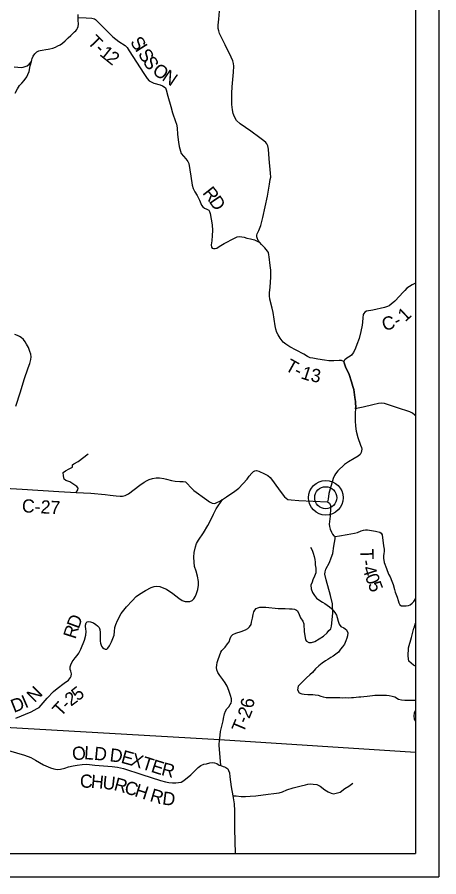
# Model space of a CAD drawing. Extents: x -15 to 405, y -40 to 87.
# Drawn here: x -9.003 to -7.193, y 22.698 to 26.393 of the extents above; entities that cross this region are included whole.
import ezdxf

# ---------------------------------------------------------------- set-up
doc = ezdxf.new("R2010")
doc.units = 0
for name, color, linetype in [('GM_P_State_Location', 7, 'Continuous'), ('GM_X_County_Road_Text', 7, 'Continuous'), ('GM_X_County_ROW', 7, 'Continuous'), ('GM_X_Minor_Lake', 7, 'Continuous'), ('GM_X_Minor_River', 7, 'Continuous'), ('GM_X_Township', 7, 'Continuous'), ('GM_X_Township_Road', 7, 'Continuous'), ('GM_X_Township_Subdivision_Text', 7, 'Continuous'), ('GM_X_Township_Text', 7, 'Continuous')]:
    doc.layers.add(name, color=color, linetype=linetype)

msp = doc.modelspace()

# ---------------------------------------------------------------- linework, layer by layer
at = {"layer": 'GM_P_State_Location'}
msp.add_line((-7.2994, 23.7683), (-7.293, 23.7884), dxfattribs=at)
for points in [[(-8.9417, 26.2028), (-8.9399, 26.2098), (-8.9381, 26.2157), (-8.9343, 26.2255), (-8.9278, 26.2362), (-8.9194, 26.2444), (-8.9106, 26.2486), (-8.9042, 26.2504), (-8.8954, 26.2523), (-8.8805, 26.2544), (-8.8702, 26.2558), (-8.8625, 26.2573), (-8.8503, 26.2605), (-8.8386, 26.2647), (-8.8282, 26.2696), (-8.818, 26.2745), (-8.809, 26.2813), (-8.7976, 26.2922), (-8.7849, 26.3049), (-8.7726, 26.3154), (-8.7639, 26.3228), (-8.7569, 26.33), (-8.7506, 26.3351), (-8.7473, 26.3408), (-8.7443, 26.3459), (-8.742, 26.3536), (-8.7404, 26.3641), (-8.7406, 26.38), (-8.7411, 26.3928)], [(-8.7411, 26.3928), (-8.7067, 26.3907), (-8.6832, 26.3886), (-8.6771, 26.388), (-8.6718, 26.3868), (-8.6669, 26.3842), (-8.6596, 26.3767), (-8.6163, 26.3339), (-8.5927, 26.3093), (-8.5663, 26.2884), (-8.5394, 26.2712), (-8.5305, 26.2631), (-8.5217, 26.2483), (-8.4593, 26.1511), (-8.4455, 26.1299), (-8.4367, 26.1201), (-8.4257, 26.1137), (-8.4164, 26.1104), (-8.3888, 26.1027), (-8.379, 26.0987), (-8.3721, 26.0942), (-8.3664, 26.0892), (-8.3628, 26.0806), (-8.3559, 26.0541), (-8.3433, 26.0093), (-8.3356, 25.9824), (-8.3237, 25.9453), (-8.3194, 25.9341), (-8.3156, 25.9179), (-8.3142, 25.8893), (-8.3111, 25.8559), (-8.3073, 25.8371), (-8.3025, 25.818), (-8.2985, 25.8078), (-8.2785, 25.7839), (-8.2701, 25.773), (-8.2668, 25.7644), (-8.2582, 25.7106), (-8.2513, 25.6708), (-8.248, 25.6565), (-8.2411, 25.6431), (-8.2306, 25.6269), (-8.221, 25.6069), (-8.2115, 25.585), (-8.2065, 25.5786), (-8.1986, 25.5731), (-8.1884, 25.5685), (-8.181, 25.564), (-8.1772, 25.5583), (-8.1743, 25.5502), (-8.1665, 25.5006), (-8.1643, 25.4761), (-8.1658, 25.4547), (-8.1679, 25.4315), (-8.1696, 25.4146), (-8.1686, 25.4051), (-8.1655, 25.401), (-8.16, 25.3987), (-8.1538, 25.3987), (-8.1466, 25.401), (-8.1363, 25.4071), (-8.1145, 25.4201), (-8.1, 25.4272), (-8.0843, 25.4358), (-8.0671, 25.4454), (-8.0588, 25.4489), (-8.0495, 25.4501), (-8.0383, 25.4499), (-8.0288, 25.4473), (-8.0168, 25.4439), (-8.0011, 25.4401), (-7.984, 25.4361), (-7.9704, 25.4287), (-7.9617, 25.4249)], [(-7.6008, 24.9132), (-7.6072, 24.9166), (-7.6101, 24.9175), (-7.6201, 24.9173), (-7.6439, 24.916), (-7.6654, 24.9162), (-7.6841, 24.9184), (-7.7129, 24.9236), (-7.7344, 24.927), (-7.7449, 24.9297), (-7.7564, 24.9349), (-7.7726, 24.9444), (-7.805, 24.9618), (-7.833, 24.977), (-7.8504, 24.9872), (-7.8614, 24.9971), (-7.8746, 25.0136), (-7.8827, 25.0275), (-7.8879, 25.038), (-7.8926, 25.0528), (-7.8949, 25.0666), (-7.9037, 25.1245), (-7.9081, 25.1424), (-7.9183, 25.1816), (-7.9202, 25.1951), (-7.9192, 25.2086), (-7.9163, 25.2331), (-7.9142, 25.2754), (-7.9141, 25.291), (-7.9148, 25.3066), (-7.9165, 25.326), (-7.9213, 25.3633), (-7.9224, 25.3715), (-7.9248, 25.3817), (-7.928, 25.3881), (-7.9404, 25.4017), (-7.9541, 25.4162), (-7.9617, 25.4249), (-7.9682, 25.4341), (-7.973, 25.4447), (-7.9743, 25.4493), (-7.9749, 25.456), (-7.9728, 25.4616), (-7.9662, 25.476), (-7.9567, 25.4979), (-7.9536, 25.5096), (-7.9489, 25.5324), (-7.9291, 25.6246), (-7.9194, 25.6754), (-7.9163, 25.6962), (-7.9148, 25.7064), (-7.9153, 25.723), (-7.9217, 25.7841), (-7.9241, 25.8265), (-7.9267, 25.8402), (-7.9307, 25.849), (-7.9356, 25.8547), (-7.9435, 25.8612), (-7.9617, 25.8742), (-8.0003, 25.9035), (-8.0456, 25.935), (-8.0611, 25.9498), (-8.0706, 25.9649), (-8.0765, 25.9793), (-8.0793, 25.9951), (-8.0811, 26.0179), (-8.0822, 26.0383), (-8.0817, 26.0667), (-8.0802, 26.0943), (-8.0746, 26.1575), (-8.0735, 26.1824), (-8.0741, 26.195), (-8.0767, 26.2052), (-8.0847, 26.2221), (-8.1108, 26.2747), (-8.1292, 26.312), (-8.1346, 26.3239), (-8.1379, 26.3342), (-8.1397, 26.3448), (-8.1395, 26.3587), (-8.1373, 26.3856), (-8.1347, 26.4199)], [(-9.0167, 26.1797), (-9.0004, 26.1781), (-8.9859, 26.1772), (-8.9769, 26.1784), (-8.9682, 26.1814), (-8.96, 26.1844), (-8.9518, 26.1914), (-8.9417, 26.2028)], [(-7.5502, 24.7102), (-7.5497, 24.7193), (-7.5504, 24.7323), (-7.5506, 24.7417), (-7.5532, 24.758), (-7.5584, 24.7927), (-7.5621, 24.8055), (-7.5682, 24.8266), (-7.5782, 24.858), (-7.5934, 24.8899), (-7.5998, 24.907), (-7.6008, 24.9132)], [(-7.293, 24.6797), (-7.2963, 24.6829), (-7.3062, 24.6915), (-7.317, 24.6963), (-7.3299, 24.7006), (-7.3572, 24.71), (-7.4005, 24.7244), (-7.4265, 24.7325), (-7.4399, 24.7341), (-7.4525, 24.7326), (-7.4755, 24.7276), (-7.5174, 24.7169), (-7.5398, 24.7122), (-7.5502, 24.7102)], [(-8.7501, 24.3497), (-8.7428, 24.3616), (-8.7419, 24.3689), (-8.7468, 24.3761), (-8.7596, 24.3843), (-8.7774, 24.3955), (-8.7942, 24.4015), (-8.8011, 24.4075), (-8.8044, 24.4225), (-8.8063, 24.4359), (-8.7958, 24.4436), (-8.7806, 24.4522), (-8.7657, 24.4597), (-8.7662, 24.4688), (-8.7596, 24.4741), (-8.7409, 24.4828), (-8.6982, 24.5166)], [(-9.0085, 23.3804), (-8.9424, 23.4079), (-8.9167, 23.421), (-8.909, 23.4266), (-8.8738, 23.4665), (-8.8467, 23.495), (-8.8318, 23.5083), (-8.8009, 23.5312), (-8.7823, 23.544), (-8.7746, 23.5543), (-8.7711, 23.5611), (-8.7697, 23.5702), (-8.7722, 23.5814), (-8.7753, 23.5891), (-8.7762, 23.5945), (-8.776, 23.601), (-8.7732, 23.6099), (-8.7664, 23.6222), (-8.7547, 23.64), (-8.7458, 23.65), (-8.7391, 23.6591), (-8.7297, 23.6762), (-8.7146, 23.7152), (-8.709, 23.7369), (-8.7066, 23.7528), (-8.7078, 23.7637), (-8.7094, 23.7738), (-8.7101, 23.7803), (-8.7069, 23.7896), (-8.7029, 23.7938), (-8.6968, 23.7958), (-8.688, 23.7945), (-8.6756, 23.7896), (-8.6648, 23.7829), (-8.6581, 23.777), (-8.6515, 23.7698), (-8.6483, 23.7612), (-8.6466, 23.7485), (-8.6469, 23.7273), (-8.6464, 23.7112), (-8.6448, 23.7028), (-8.6406, 23.6897), (-8.6366, 23.6832), (-8.6317, 23.6792), (-8.6254, 23.6771), (-8.6184, 23.6769), (-8.6135, 23.6804), (-8.6065, 23.6909), (-8.5988, 23.7084), (-8.5927, 23.7224), (-8.5871, 23.7373), (-8.585, 23.7532), (-8.5834, 23.77), (-8.5792, 23.7833), (-8.5731, 23.7997), (-8.5563, 23.8305), (-8.5332, 23.8585), (-8.5101, 23.8847), (-8.4916, 23.9026), (-8.4774, 23.9138), (-8.4517, 23.929), (-8.4272, 23.9421), (-8.4148, 23.9456), (-8.4029, 23.9472), (-8.3906, 23.9459), (-8.38, 23.9423), (-8.3625, 23.9339), (-8.3354, 23.9155), (-8.3095, 23.8959), (-8.295, 23.8865), (-8.2822, 23.8821), (-8.2726, 23.8812), (-8.2614, 23.8821), (-8.2516, 23.8854), (-8.2441, 23.8933), (-8.2376, 23.9052), (-8.2332, 23.9162), (-8.2276, 23.9327), (-8.2248, 23.9524), (-8.2248, 23.9678), (-8.2292, 23.9904), (-8.2353, 24.0117), (-8.2413, 24.0315), (-8.2437, 24.0504), (-8.2441, 24.0719), (-8.2432, 24.0924), (-8.2381, 24.1165), (-8.2327, 24.1307), (-8.225, 24.1457), (-8.2028, 24.1769), (-8.1851, 24.208), (-8.1694, 24.2383), (-8.1599, 24.2568), (-8.1484, 24.2804), (-8.1223, 24.3205)], [(-7.671, 24.3102), (-7.6625, 24.3039), (-7.6583, 24.2944), (-7.6578, 24.2835), (-7.66, 24.2478), (-7.6621, 24.2251), (-7.664, 24.2144), (-7.6621, 24.2041), (-7.6593, 24.193), (-7.6542, 24.1801), (-7.6493, 24.1707), (-7.6433, 24.1639), (-7.6377, 24.1609), (-7.6193, 24.1638), (-7.5868, 24.1689), (-7.5554, 24.1748), (-7.5423, 24.1782), (-7.5262, 24.1848), (-7.5169, 24.1879), (-7.507, 24.1897), (-7.4984, 24.1897), (-7.4651, 24.1833), (-7.4593, 24.1822)], [(-7.4593, 24.1822), (-7.4459, 24.1795), (-7.4397, 24.1758), (-7.4362, 24.1687), (-7.4342, 24.1552), (-7.4323, 24.1343), (-7.4307, 24.1215), (-7.4276, 24.1069), (-7.427, 24.0972), (-7.4283, 24.0875), (-7.4307, 24.0781), (-7.4307, 24.0679), (-7.4268, 24.0498), (-7.4182, 24.023), (-7.4082, 23.9991), (-7.4018, 23.9875), (-7.3945, 23.9685), (-7.389, 23.9544), (-7.3838, 23.9326), (-7.3807, 23.9218), (-7.3778, 23.9147), (-7.3721, 23.9003), (-7.3674, 23.886), (-7.3644, 23.8757), (-7.3604, 23.8671), (-7.3527, 23.8627), (-7.3432, 23.8629), (-7.3324, 23.8627), (-7.3231, 23.8646), (-7.316, 23.8671), (-7.3072, 23.8739), (-7.3, 23.882), (-7.2934, 23.8931), (-7.293, 23.8944)], [(-8.1174, 23.3788), (-8.1133, 23.3988), (-8.1092, 23.4106), (-8.1033, 23.4206), (-8.0951, 23.4294), (-8.0888, 23.4382), (-8.0845, 23.445), (-8.0824, 23.4529), (-8.0836, 23.4634), (-8.0873, 23.4775), (-8.0939, 23.4985), (-8.1014, 23.5173), (-8.1096, 23.5321), (-8.1207, 23.5464), (-8.1333, 23.5637), (-8.1411, 23.5768), (-8.1458, 23.5875), (-8.1472, 23.5975), (-8.1464, 23.6079), (-8.1442, 23.6191), (-8.1395, 23.632), (-8.1294, 23.6631), (-8.1251, 23.6711), (-8.1108, 23.6852), (-8.0998, 23.6991), (-8.0937, 23.7079), (-8.0881, 23.7228), (-8.0847, 23.7322), (-8.0779, 23.7398), (-8.0648, 23.7451), (-8.0413, 23.7533), (-8.0231, 23.7598), (-8.0131, 23.7655), (-8.0056, 23.7729), (-7.9992, 23.7827), (-7.9966, 23.7927), (-7.9935, 23.8097), (-7.9906, 23.8258), (-7.9876, 23.8367), (-7.9822, 23.8448), (-7.9769, 23.8508), (-7.9706, 23.8547), (-7.9616, 23.8571), (-7.935, 23.8569), (-7.8823, 23.8518), (-7.8528, 23.8512), (-7.8338, 23.8506), (-7.8224, 23.8502), (-7.812, 23.8481), (-7.804, 23.8446), (-7.7993, 23.8408), (-7.7927, 23.826), (-7.7862, 23.8119), (-7.7772, 23.7964), (-7.7727, 23.7856), (-7.7709, 23.7508), (-7.7674, 23.7263), (-7.7649, 23.7165), (-7.7606, 23.7116), (-7.751, 23.7058), (-7.739, 23.7054), (-7.7251, 23.7099), (-7.6877, 23.7328), (-7.6727, 23.7471), (-7.6646, 23.7569), (-7.6572, 23.7637), (-7.6543, 23.7751), (-7.6486, 23.832), (-7.6488, 23.8718), (-7.658, 23.908), (-7.6772, 23.9753), (-7.6823, 23.9984), (-7.6815, 24.0088), (-7.6785, 24.0213), (-7.6621, 24.0495), (-7.6556, 24.0687), (-7.6486, 24.0877), (-7.6439, 24.1192), (-7.6411, 24.1355), (-7.6374, 24.1507), (-7.6377, 24.1609)], [(-7.293, 23.6041), (-7.3022, 23.6077), (-7.3209, 23.6248), (-7.3249, 23.6462), (-7.3234, 23.6822), (-7.3103, 23.7262), (-7.2997, 23.7674), (-7.2994, 23.7683)], [(-8.1335, 23.2925), (-8.1298, 23.3225), (-8.1194, 23.3693), (-8.1174, 23.3788)], [(-8.1288, 23.1766), (-8.1358, 23.2639), (-8.1341, 23.2876), (-8.1335, 23.2925)], [(-8.0772, 23.0468), (-8.0634, 23.0456), (-8.041, 23.0435), (-8.0231, 23.0432), (-8.0026, 23.0445), (-7.9792, 23.0469), (-7.9257, 23.0536), (-7.9012, 23.0565), (-7.8784, 23.0596), (-7.8638, 23.0635), (-7.8459, 23.0716), (-7.8189, 23.0807), (-7.7836, 23.0887), (-7.7656, 23.0937), (-7.7555, 23.096), (-7.7446, 23.0973), (-7.7321, 23.097), (-7.7173, 23.0942), (-7.7027, 23.0874), (-7.6825, 23.0723), (-7.6674, 23.0635), (-7.6548, 23.057), (-7.6456, 23.0552), (-7.6331, 23.0578), (-7.6165, 23.0625), (-7.5962, 23.077), (-7.5791, 23.0879), (-7.5619, 23.1004)]]:
    msp.add_lwpolyline(points, dxfattribs=at)
at = {"layer": 'GM_X_County_Road_Text'}
msp.add_lwpolyline([(-12.2188, 23.5308), (-11.5782, 23.49), (-10.9893, 23.4525), (-10.1477, 23.4089), (-9.1809, 23.348), (-8.1343, 23.2882), (-7.293, 23.2333)], dxfattribs=at)
at = {"layer": 'GM_X_County_ROW'}
msp.add_line((-7.6783, 24.3277), (-7.6783, 24.3277), dxfattribs=at)
at = {"layer": 'GM_X_Township'}
for p, q in [((-7.193, 29.6981), (-7.193, 22.6981)), ((-7.293, 29.5981), (-7.293, 22.7981)), ((-14.093, 22.7981), (-7.293, 22.7981)), ((-14.193, 22.6981), (-7.193, 22.6981))]:
    msp.add_line(p, q, dxfattribs=at)
at = {"layer": 'GM_X_Township_Road'}
for points in [[(-7.7432, 24.1153), (-7.737, 24.1017), (-7.7324, 24.0892), (-7.7286, 24.0755), (-7.7255, 24.0623), (-7.7239, 24.0513), (-7.7231, 24.0399), (-7.7212, 24.0251), (-7.7211, 24.0153), (-7.7215, 24.0046), (-7.7263, 23.991), (-7.7338, 23.975), (-7.7372, 23.964), (-7.7421, 23.9518), (-7.7416, 23.9359), (-7.7351, 23.9208), (-7.726, 23.9071), (-7.7179, 23.8958), (-7.7035, 23.8853), (-7.6921, 23.8789), (-7.6826, 23.8728), (-7.6724, 23.8657), (-7.6617, 23.8589), (-7.6522, 23.8502), (-7.6393, 23.8347), (-7.6324, 23.8234), (-7.6293, 23.8128), (-7.6255, 23.7976), (-7.6209, 23.7844), (-7.6136, 23.7745), (-7.6003, 23.7678), (-7.5886, 23.7591), (-7.5832, 23.7462), (-7.5843, 23.7333), (-7.5877, 23.7238), (-7.5918, 23.7124), (-7.5978, 23.6988), (-7.6061, 23.6874), (-7.6143, 23.6771), (-7.6234, 23.6645), (-7.6347, 23.655), (-7.6468, 23.647), (-7.6566, 23.6409), (-7.6691, 23.6325), (-7.6789, 23.626), (-7.694, 23.616), (-7.7083, 23.6046), (-7.7227, 23.5916), (-7.7359, 23.5768), (-7.7464, 23.5665), (-7.7604, 23.5539), (-7.7724, 23.5413), (-7.7841, 23.5299), (-7.797, 23.5173), (-7.7995, 23.5022), (-7.7927, 23.4889), (-7.7817, 23.484), (-7.7711, 23.4833), (-7.7559, 23.4819), (-7.7457, 23.4815), (-7.7335, 23.4812), (-7.7237, 23.4805), (-7.7112, 23.479), (-7.6991, 23.4753), (-7.6896, 23.4716), (-7.6763, 23.4693), (-7.663, 23.4694), (-7.6528, 23.4691), (-7.6426, 23.4691), (-7.6312, 23.4688), (-7.6172, 23.4689), (-7.6058, 23.4681), (-7.5937, 23.4682), (-7.5824, 23.4679), (-7.5683, 23.4683), (-7.5585, 23.4691), (-7.5471, 23.4703), (-7.5369, 23.4715), (-7.5271, 23.4723), (-7.5142, 23.4731), (-7.4998, 23.4747), (-7.4888, 23.4763), (-7.4782, 23.4775), (-7.468, 23.4783), (-7.4529, 23.4787), (-7.4328, 23.4788), (-7.418, 23.4785), (-7.4059, 23.477), (-7.393, 23.4748), (-7.3824, 23.4714), (-7.3664, 23.4624), (-7.3524, 23.4591), (-7.3391, 23.4568), (-7.327, 23.4569), (-7.3168, 23.4573), (-7.3051, 23.4581), (-7.2956, 23.457), (-7.293, 23.4561)], [(-7.2935, 23.4146), (-7.298, 23.4013), (-7.2998, 23.3903), (-7.2983, 23.3751), (-7.293, 23.3671)]]:
    msp.add_lwpolyline(points, dxfattribs=at)
at = {"layer": 'GM_X_Township_Subdivision_Text'}
for radius in [0.0744, 0.0472]:
    msp.add_circle((-7.6783, 24.3277), radius, dxfattribs=at)
at = {"layer": 'GM_X_Township_Text'}
for points in [[(-8.9417, 26.2028), (-8.9399, 26.2098), (-8.9381, 26.2157), (-8.9343, 26.2255), (-8.9278, 26.2362), (-8.9194, 26.2444), (-8.9106, 26.2486), (-8.9042, 26.2504), (-8.8954, 26.2523), (-8.8805, 26.2544), (-8.8702, 26.2558), (-8.8625, 26.2573), (-8.8503, 26.2605), (-8.8386, 26.2647), (-8.8282, 26.2696), (-8.818, 26.2745), (-8.809, 26.2813), (-8.7976, 26.2922), (-8.7849, 26.3049), (-8.7726, 26.3154), (-8.7639, 26.3228), (-8.7569, 26.33), (-8.7506, 26.3351), (-8.7473, 26.3408), (-8.7443, 26.3459), (-8.742, 26.3536), (-8.7404, 26.3641), (-8.7406, 26.38), (-8.7411, 26.3928)], [(-8.7411, 26.3928), (-8.7416, 26.4054)], [(-9.0119, 26.0669), (-9.0018, 26.0861), (-8.9925, 26.0995), (-8.9825, 26.1104), (-8.9727, 26.1216), (-8.9621, 26.1368), (-8.9567, 26.1468), (-8.9518, 26.1606), (-8.9467, 26.1839), (-8.9417, 26.2028)], [(-7.293, 25.2504), (-7.3072, 25.2423), (-7.3296, 25.2285), (-7.3394, 25.219), (-7.347, 25.2105), (-7.3615, 25.1948), (-7.3821, 25.1733), (-7.397, 25.1598), (-7.4055, 25.1533), (-7.4138, 25.1496), (-7.4264, 25.146), (-7.4758, 25.1345), (-7.5031, 25.1297), (-7.5108, 25.1254), (-7.5152, 25.1201), (-7.5175, 25.1149), (-7.5194, 25.1007), (-7.5208, 25.0822), (-7.5223, 25.07), (-7.5271, 25.042), (-7.5351, 25.0127), (-7.5448, 24.9857), (-7.5509, 24.9705), (-7.5593, 24.9514), (-7.5644, 24.9443), (-7.5673, 24.94), (-7.573, 24.9364), (-7.5877, 24.927), (-7.5964, 24.9209), (-7.5992, 24.9179), (-7.6008, 24.9132)], [(-9.0086, 24.7218), (-8.9892, 24.7827), (-8.9727, 24.8366), (-8.9563, 24.8861), (-8.9493, 24.9046), (-8.9442, 24.9225), (-8.9432, 24.9339), (-8.9448, 24.9444), (-8.9483, 24.957), (-8.9552, 24.9734), (-8.9629, 24.9871), (-8.9691, 24.9984), (-8.9761, 25.0072), (-8.9859, 25.0164), (-8.9934, 25.0213), (-9.0021, 25.0252), (-9.0128, 25.0289)], [(-7.6008, 24.9132), (-7.5998, 24.907), (-7.5934, 24.8899), (-7.5782, 24.858), (-7.5682, 24.8266), (-7.5621, 24.8055), (-7.5584, 24.7927), (-7.5532, 24.758), (-7.5506, 24.7417), (-7.5504, 24.7323), (-7.5497, 24.7193), (-7.5502, 24.7102)], [(-7.5502, 24.7102), (-7.5515, 24.6926), (-7.5523, 24.6579), (-7.5499, 24.6351), (-7.5474, 24.614), (-7.5412, 24.5864), (-7.5287, 24.5534), (-7.5249, 24.5433), (-7.5235, 24.536), (-7.5243, 24.5286), (-7.5259, 24.5219), (-7.5306, 24.5142), (-7.5396, 24.5067), (-7.5561, 24.4966), (-7.5804, 24.4814), (-7.5972, 24.4702), (-7.626, 24.4428), (-7.636, 24.4306), (-7.6402, 24.4237), (-7.646, 24.4104), (-7.6646, 24.3459), (-7.6683, 24.3219), (-7.671, 24.3102)], [(-9.0566, 24.3688), (-8.9819, 24.3648), (-8.8243, 24.3539), (-8.7501, 24.3497), (-8.6863, 24.3469), (-8.6258, 24.342), (-8.6034, 24.3394), (-8.5778, 24.3352), (-8.5612, 24.3338), (-8.5507, 24.3348), (-8.5388, 24.3371), (-8.5257, 24.3443), (-8.4769, 24.3824), (-8.4585, 24.395), (-8.4449, 24.4015), (-8.4358, 24.4062), (-8.422, 24.4106), (-8.4069, 24.4132), (-8.3917, 24.4125), (-8.3735, 24.4102), (-8.3616, 24.4074), (-8.341, 24.4022), (-8.3245, 24.3985), (-8.3051, 24.398), (-8.2899, 24.398), (-8.2808, 24.3955), (-8.2712, 24.388), (-8.2593, 24.3726), (-8.2447, 24.3587), (-8.1895, 24.3191), (-8.1776, 24.31), (-8.1666, 24.3047), (-8.155, 24.3035), (-8.1454, 24.3065), (-8.1333, 24.3131), (-8.1223, 24.3205), (-8.105, 24.332), (-8.0686, 24.3553), (-8.0511, 24.3693), (-8.0151, 24.4078), (-8.0065, 24.4207), (-7.9954, 24.4336), (-7.9888, 24.44), (-7.983, 24.4434), (-7.9755, 24.4445), (-7.9656, 24.4424), (-7.941, 24.4306), (-7.9273, 24.4231), (-7.9175, 24.4152), (-7.9106, 24.4081), (-7.8813, 24.3662), (-7.8697, 24.3507), (-7.855, 24.3319), (-7.8479, 24.3259), (-7.8404, 24.3206), (-7.8274, 24.318), (-7.7933, 24.3158), (-7.671, 24.3102)], [(-9.0402, 23.2417), (-8.9711, 23.2205), (-8.945, 23.2107), (-8.9251, 23.1999), (-8.8897, 23.1798), (-8.8598, 23.1663), (-8.8462, 23.1621), (-8.8311, 23.16), (-8.8171, 23.1609), (-8.7991, 23.1656), (-8.783, 23.171), (-8.7627, 23.1752), (-8.7456, 23.1784), (-8.7244, 23.181), (-8.7041, 23.1819), (-8.6695, 23.1784), (-8.596, 23.1719), (-8.5731, 23.1691), (-8.5472, 23.163), (-8.4678, 23.138), (-8.3875, 23.1128), (-8.3669, 23.1068), (-8.3518, 23.1033), (-8.3357, 23.1014), (-8.3224, 23.1016), (-8.31, 23.1028), (-8.299, 23.1056), (-8.2876, 23.1119), (-8.257, 23.1369), (-8.2266, 23.1675), (-8.2147, 23.1773), (-8.2021, 23.1817), (-8.1905, 23.1838), (-8.176, 23.1875), (-8.1645, 23.1889), (-8.1554, 23.188), (-8.1459, 23.1845), (-8.1361, 23.1777), (-8.1288, 23.1766), (-8.1188, 23.1728), (-8.1127, 23.1712), (-8.1071, 23.1684), (-8.0994, 23.1626), (-8.0952, 23.1546), (-8.0917, 23.1451), (-8.0896, 23.128), (-8.0847, 23.0855), (-8.0772, 23.0468), (-8.0714, 23.0125), (-8.07, 22.9816), (-8.0704, 22.9331), (-8.0704, 22.9041), (-8.067, 22.7981)]]:
    msp.add_lwpolyline(points, dxfattribs=at)

# ---------------------------------------------------------------- texts
at = {"layer": 'GM_X_Minor_Lake'}
for s, height, rotation, p in [('1', 0.0568, 42.9818, (-7.3368, 25.0813)), ('C', 0.0568, 15.1439, (-7.4286, 25.044)), ('-', 0.0568, 27.2708, (-7.3714, 25.0609)), ('C-27', 0.05682, 356.5725, (-8.9841, 24.2656)), ('O', 0.0568, 6.9971, (-8.7638, 23.1976)), ('L', 0.0568, 356.8527, (-8.7168, 23.2036)), ('D', 0.0568, 354.575, (-8.6749, 23.2013)), ('D', 0.0568, 352.9812, (-8.6082, 23.1949)), ('E', 0.0568, 344.5615, (-8.5607, 23.1892)), ('X', 0.0568, 342.4532, (-8.5203, 23.1781)), ('T', 0.0568, 342.3755, (-8.4726, 23.163)), ('E', 0.0568, 342.457, (-8.432, 23.1501)), ('R', 0.0568, 346.0516, (-8.3877, 23.1362)), ('C', 0.0568, 0.1093, (-8.7336, 23.0808)), ('H', 0.0568, 354.6225, (-8.6884, 23.0809)), ('U', 0.0568, 354.1357, (-8.6387, 23.0763)), ('R', 0.0568, 344.7918, (-8.5914, 23.0716)), ('C', 0.0568, 342.4155, (-8.547, 23.0595)), ('H', 0.0568, 342.3726, (-8.5025, 23.0454)), ('R', 0.0568, 343.4698, (-8.437, 23.0247)), ('D', 0.0568, 352.7641, (-8.3824, 23.0093))]:
    msp.add_text(s, height=height, rotation=rotation, dxfattribs=at).set_placement(p)
at = {"layer": 'GM_X_Minor_River'}
for s, rotation, p in [('T', 314.0212, (-8.7046, 26.2835)), ('S', 305.0489, (-8.5207, 26.2859)), ('I', 302.6789, (-8.4991, 26.2551)), ('-', 315.5734, (-8.6739, 26.2518)), ('1', 321.0747, (-8.6528, 26.2315)), ('2', 321.2522, (-8.6254, 26.2094)), ('S', 302.5211, (-8.4865, 26.2355)), ('S', 302.5269, (-8.4659, 26.2031)), ('O', 327.0589, (-8.4267, 26.1521)), ('N', 325.8735, (-8.385, 26.1251)), ('R', 308.2368, (-8.2099, 25.6371)), ('D', 304.0457, (-8.1816, 25.6014)), ('T', 331.0078, (-7.857, 24.8779)), ('-', 331.9053, (-7.8189, 24.8568)), ('1', 341.6345, (-7.7887, 24.8417)), ('3', 351.0208, (-7.7456, 24.8283)), ('T', 271.7403, (-7.5302, 24.1078)), ('-', 279.9619, (-7.528, 24.0565)), ('4', 287.3751, (-7.522, 24.0258)), ('0', 290.451, (-7.5105, 23.9892)), ('5', 290.7884, (-7.4982, 23.9561)), ('D', 69.4542, (-8.739, 23.7612)), ('R', 72.371, (-8.7529, 23.7174)), ('N', 44.9908, (-8.9281, 23.4439)), ('5', 38.4624, (-8.7425, 23.4512)), ('D', 21.3985, (-9.0172, 23.4025)), ('I', 23.4806, (-8.9686, 23.4216)), ('2', 36.643, (-8.7722, 23.4291)), ('T', 47.5585, (-8.8156, 23.3835)), ('-', 43.8518, (-8.7876, 23.4142)), ('2', 68.1701, (-8.0065, 23.3751)), ('6', 80.3195, (-7.99, 23.4202)), ('T', 67.2499, (-8.0323, 23.3135)), ('-', 67.4238, (-8.0158, 23.3528))]:
    msp.add_text(s, height=0.0568, rotation=rotation, dxfattribs=at).set_placement(p)

doc.saveas('drawing.dxf')
